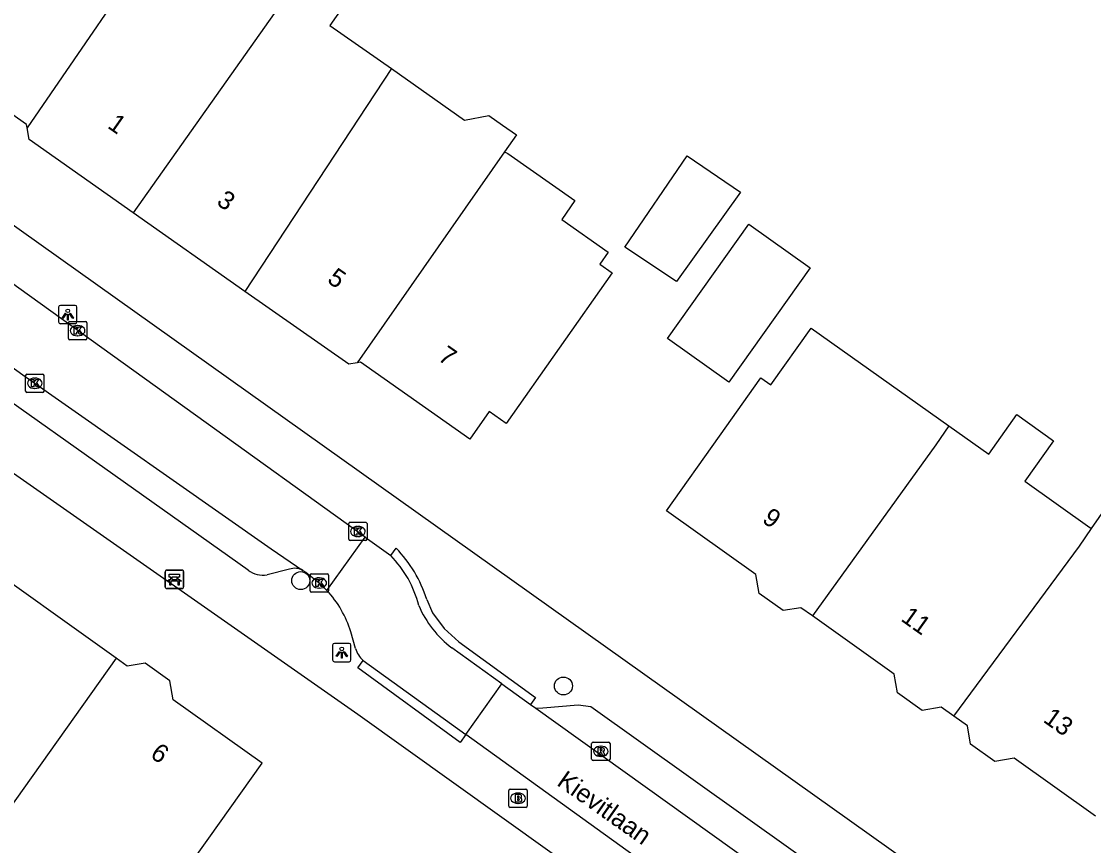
# Model space of a CAD drawing. Extents: x 161772 to 163123, y 383092 to 383917.
# Drawn here: x 162639.5 to 162697.9, y 383789.5 to 383834.4 of the extents above; entities that cross this region are included whole.
import ezdxf

# ---------------------------------------------------------------- set-up
doc = ezdxf.new("R2010")
doc.units = 0
for name, color, linetype in [('IMGEO_Bank', 7, 'Continuous'), ('IMGEO_Boom', 7, 'Continuous'), ('IMGEO_Brandkraan', 7, 'Continuous'), ('IMGEO_Kolk', 7, 'Continuous'), ('IMGEO_Lichtpunt', 7, 'Continuous'), ('IMGEO_Openbare_ruimte_label', 7, 'Continuous'), ('IMGEO_Pand', 7, 'Continuous'), ('IMGEO_Pand_nummerreeks', 7, 'Continuous'), ('IMGEO_Rijbaan_lokaal_open', 7, 'Continuous'), ('IMGEO_Rioolput', 7, 'Continuous'), ('IMGEO_Voetpad_open', 7, 'Continuous')]:
    doc.layers.add(name, color=color, linetype=linetype)

msp = doc.modelspace()

# ---------------------------------------------------------------- linework, layer by layer
at = {"layer": 'IMGEO_Bank'}
for p, q in [((162647.341, 383803.585), (162647.341, 383804.426)), ((162647.341, 383804.426), (162647.341, 383803.585)), ((162647.416, 383804.51), (162648.257, 383804.51)), ((162648.257, 383804.51), (162647.416, 383804.51)), ((162648.341, 383804.435), (162648.341, 383803.594)), ((162648.341, 383803.594), (162648.341, 383804.435)), ((162648.038, 383803.908), (162647.645, 383803.908)), ((162647.65, 383804.016), (162647.65, 383804.122)), ((162647.694, 383804.122), (162647.694, 383804.016)), ((162647.982, 383804.128), (162647.7, 383804.128)), ((162647.7, 383804.01), (162647.982, 383804.01)), ((162647.988, 383804.016), (162647.988, 383804.122)), ((162648.032, 383804.122), (162648.032, 383804.016)), ((162648.266, 383803.51), (162647.425, 383803.51)), ((162647.425, 383803.51), (162648.266, 383803.51))]:
    msp.add_line(p, q, dxfattribs=at)
for points in [[(162647.644, 383804.128), (162647.558, 383804.128), (162647.558, 383804.289), (162648.121, 383804.289), (162648.121, 383804.128), (162648.038, 383804.128)], [(162647.588, 383803.908), (162647.446, 383803.908), (162647.558, 383804.01), (162647.644, 383804.01)], [(162647.638, 383803.901), (162647.638, 383803.694), (162647.595, 383803.694), (162647.595, 383803.901)], [(162648.038, 383804.01), (162648.121, 383804.01), (162648.233, 383803.908), (162648.094, 383803.908)], [(162648.088, 383803.901), (162648.088, 383803.694), (162648.044, 383803.694), (162648.044, 383803.901)]]:
    msp.add_lwpolyline(points, dxfattribs=at)
for centre, radius, start, end in [((162647.419, 383804.432), 0.0779, 92.4484, 184.28452), ((162647.419, 383804.432), 0.0779, 92.4484, 184.28452), ((162648.263, 383804.432), 0.0779, 2.4484, 94.28452), ((162648.263, 383804.432), 0.0779, 2.4484, 94.28452), ((162647.588, 383803.901), 0.00671, 2.89567, 87.10433), ((162647.645, 383803.901), 0.00671, 92.89567, 177.10433), ((162647.643, 383804.121), 0.00671, 2.89567, 87.10433), ((162647.643, 383804.017), 0.00671, 272.89567, 357.10433), ((162647.7, 383804.121), 0.00671, 92.89567, 177.10433), ((162647.7, 383804.017), 0.00671, 182.89567, 267.10433), ((162647.982, 383804.121), 0.00671, 2.89567, 87.10433), ((162647.982, 383804.017), 0.00671, 272.89567, 357.10433), ((162648.039, 383804.121), 0.00671, 92.89567, 177.10433), ((162648.039, 383804.017), 0.00671, 182.89567, 267.10433), ((162648.037, 383803.901), 0.00671, 2.89567, 87.10433), ((162648.094, 383803.901), 0.00671, 92.89567, 177.10433), ((162647.419, 383803.588), 0.0779, 182.4484, 274.28452), ((162647.419, 383803.588), 0.0779, 182.4484, 274.28452), ((162648.263, 383803.588), 0.0779, 272.4484, 4.28452), ((162648.263, 383803.588), 0.0779, 272.4484, 4.28452)]:
    msp.add_arc(centre, radius, start, end, dxfattribs=at)
at = {"layer": 'IMGEO_Boom'}
for centre in [(162654.723, 383803.94), (162669.036, 383798.201)]:
    msp.add_circle(centre, 0.489, dxfattribs=at)
at = {"layer": 'IMGEO_Brandkraan'}
for p, q in [((162666.06, 383791.662), (162666.06, 383792.514)), ((162666.135, 383792.588), (162666.987, 383792.588)), ((162667.061, 383792.514), (162667.061, 383791.662)), ((162666.548, 383792.368), (162666.573, 383792.368)), ((162666.987, 383791.588), (162666.135, 383791.588)), ((162666.571, 383791.808), (162666.546, 383791.808))]:
    msp.add_line(p, q, dxfattribs=at)
for points in [[(162666.06, 383791.662), (162666.06, 383792.514)], [(162666.135, 383792.588), (162666.987, 383792.588)], [(162667.061, 383792.514), (162667.061, 383791.662)], [(162666.408, 383792.288), (162666.408, 383791.888), (162666.621, 383791.888)], [(162666.639, 383792.288), (162666.408, 383792.288)], [(162666.587, 383792.207), (162666.533, 383792.207), (162666.533, 383792.131)], [(162666.533, 383792.131), (162666.586, 383792.131)], [(162666.595, 383792.055), (162666.533, 383792.055), (162666.533, 383791.974)], [(162666.533, 383791.974), (162666.595, 383791.974)], [(162666.987, 383791.588), (162666.135, 383791.588)]]:
    msp.add_lwpolyline(points, dxfattribs=at)
for centre, radius, start, end in [((162666.137, 383792.512), 0.0765, 91.55205, 178.44795), ((162666.137, 383792.512), 0.0765, 91.55205, 178.44795), ((162666.985, 383792.512), 0.0765, 1.55205, 88.44795), ((162666.985, 383792.512), 0.0765, 1.55205, 88.44795), ((162666.588, 383792.169), 0.0379, 267.82845, 90.93552), ((162666.596, 383792.014), 0.0404, 269.87594, 90.50774), ((162666.643, 383792.143), 0.145, 59.4692, 91.53667), ((162666.668, 383792.19), 0.0922, 285.51372, 58.15012), ((162666.673, 383791.998), 0.105, 301.31148, 78.98903), ((162666.137, 383791.664), 0.0765, 181.55205, 268.44795), ((162666.137, 383791.664), 0.0765, 181.55205, 268.44795), ((162666.627, 383792.139), 0.251, 268.66757, 293.53466), ((162666.985, 383791.664), 0.0765, 271.55205, 358.44795), ((162666.985, 383791.664), 0.0765, 271.55205, 358.44795)]:
    msp.add_arc(centre, radius, start, end, dxfattribs=at)
for centre, major_axis, ratio, start_param, end_param in [((162666.547, 383792.088), (-0.387, 0.002), 0.722429, 4.712389, 7.853982), ((162666.572, 383792.088), (-0.39, 0.002), 0.717154, 1.570796, 4.712389)]:
    msp.add_ellipse(centre, major_axis=major_axis, ratio=ratio, start_param=start_param, end_param=end_param, dxfattribs=at)
at = {"layer": 'IMGEO_Kolk'}
for p, q in [((162642.062, 383817.13), (162642.062, 383817.982)), ((162642.137, 383818.056), (162642.989, 383818.056)), ((162642.55, 383817.836), (162642.575, 383817.836)), ((162643.063, 383817.982), (162643.063, 383817.13)), ((162642.989, 383817.056), (162642.137, 383817.056)), ((162642.573, 383817.276), (162642.548, 383817.276)), ((162639.73, 383814.265), (162639.73, 383815.117)), ((162639.805, 383815.191), (162640.657, 383815.191)), ((162640.218, 383814.971), (162640.243, 383814.971)), ((162640.731, 383815.117), (162640.731, 383814.265)), ((162640.657, 383814.191), (162639.805, 383814.191)), ((162640.241, 383814.411), (162640.216, 383814.411)), ((162657.409, 383807.117), (162658.261, 383807.117)), ((162657.334, 383806.191), (162657.334, 383807.043)), ((162657.822, 383806.897), (162657.847, 383806.897)), ((162658.335, 383807.043), (162658.335, 383806.191)), ((162658.261, 383806.117), (162657.409, 383806.117)), ((162657.845, 383806.337), (162657.82, 383806.337)), ((162655.229, 383803.387), (162655.229, 383804.239)), ((162655.304, 383804.313), (162656.156, 383804.313)), ((162656.23, 383804.239), (162656.23, 383803.387)), ((162655.717, 383804.093), (162655.742, 383804.093)), ((162656.156, 383803.313), (162655.304, 383803.313)), ((162655.74, 383803.533), (162655.715, 383803.533))]:
    msp.add_line(p, q, dxfattribs=at)
for points in [[(162642.062, 383817.13), (162642.062, 383817.982)], [(162642.137, 383818.056), (162642.989, 383818.056)], [(162642.383, 383817.756), (162642.506, 383817.756), (162642.506, 383817.605), (162642.636, 383817.756), (162642.8, 383817.756), (162642.654, 383817.605), (162642.807, 383817.356), (162642.655, 383817.356), (162642.57, 383817.52), (162642.506, 383817.453), (162642.506, 383817.356), (162642.383, 383817.356), (162642.383, 383817.756)], [(162643.063, 383817.982), (162643.063, 383817.13)], [(162642.989, 383817.056), (162642.137, 383817.056)], [(162639.73, 383814.265), (162639.73, 383815.117)], [(162639.805, 383815.191), (162640.657, 383815.191)], [(162640.051, 383814.891), (162640.174, 383814.891), (162640.174, 383814.74), (162640.304, 383814.891), (162640.468, 383814.891), (162640.322, 383814.74), (162640.475, 383814.491), (162640.323, 383814.491), (162640.238, 383814.655), (162640.174, 383814.588), (162640.174, 383814.491), (162640.051, 383814.491), (162640.051, 383814.891)], [(162640.731, 383815.117), (162640.731, 383814.265)], [(162640.657, 383814.191), (162639.805, 383814.191)], [(162657.409, 383807.117), (162658.261, 383807.117)], [(162657.334, 383806.191), (162657.334, 383807.043)], [(162657.655, 383806.817), (162657.778, 383806.817), (162657.778, 383806.666), (162657.908, 383806.817), (162658.072, 383806.817), (162657.926, 383806.666), (162658.079, 383806.417), (162657.927, 383806.417), (162657.842, 383806.581), (162657.778, 383806.514), (162657.778, 383806.417), (162657.655, 383806.417), (162657.655, 383806.817)], [(162658.335, 383807.043), (162658.335, 383806.191)], [(162658.261, 383806.117), (162657.409, 383806.117)], [(162655.229, 383803.387), (162655.229, 383804.239)], [(162655.304, 383804.313), (162656.156, 383804.313)], [(162656.23, 383804.239), (162656.23, 383803.387)], [(162655.55, 383804.013), (162655.673, 383804.013), (162655.673, 383803.862), (162655.803, 383804.013), (162655.967, 383804.013), (162655.821, 383803.862), (162655.974, 383803.613), (162655.822, 383803.613), (162655.737, 383803.777), (162655.673, 383803.71), (162655.673, 383803.613), (162655.55, 383803.613), (162655.55, 383804.013)], [(162656.156, 383803.313), (162655.304, 383803.313)]]:
    msp.add_lwpolyline(points, dxfattribs=at)
for centre, start, end in [((162642.139, 383817.98), 91.55205, 178.44795), ((162642.139, 383817.98), 91.55205, 178.44795), ((162642.987, 383817.98), 1.55205, 88.44795), ((162642.987, 383817.98), 1.55205, 88.44795), ((162642.139, 383817.132), 181.55205, 268.44795), ((162642.139, 383817.132), 181.55205, 268.44795), ((162642.987, 383817.132), 271.55205, 358.44795), ((162642.987, 383817.132), 271.55205, 358.44795), ((162639.807, 383815.115), 91.55205, 178.44795), ((162639.807, 383815.115), 91.55205, 178.44795), ((162640.655, 383815.115), 1.55205, 88.44795), ((162640.655, 383815.115), 1.55205, 88.44795), ((162639.807, 383814.267), 181.55205, 268.44795), ((162639.807, 383814.267), 181.55205, 268.44795), ((162640.655, 383814.267), 271.55205, 358.44795), ((162640.655, 383814.267), 271.55205, 358.44795), ((162657.411, 383807.041), 91.55205, 178.44795), ((162657.411, 383807.041), 91.55205, 178.44795), ((162658.259, 383807.041), 1.55205, 88.44795), ((162658.259, 383807.041), 1.55205, 88.44795), ((162657.411, 383806.193), 181.55205, 268.44795), ((162657.411, 383806.193), 181.55205, 268.44795), ((162658.259, 383806.193), 271.55205, 358.44795), ((162658.259, 383806.193), 271.55205, 358.44795), ((162655.306, 383804.237), 91.55205, 178.44795), ((162655.306, 383804.237), 91.55205, 178.44795), ((162656.154, 383804.237), 1.55205, 88.44795), ((162656.154, 383804.237), 1.55205, 88.44795), ((162655.306, 383803.389), 181.55205, 268.44795), ((162655.306, 383803.389), 181.55205, 268.44795), ((162656.154, 383803.389), 271.55205, 358.44795), ((162656.154, 383803.389), 271.55205, 358.44795)]:
    msp.add_arc(centre, 0.0765, start, end, dxfattribs=at)
for centre, major_axis, ratio, start_param, end_param in [((162642.549, 383817.556), (-0.387, 0.002), 0.722429, 4.712389, 7.853982), ((162642.574, 383817.556), (-0.39, 0.002), 0.717154, 1.570796, 4.712389), ((162640.217, 383814.691), (-0.387, 0.002), 0.722429, 4.712389, 7.853982), ((162640.242, 383814.691), (-0.39, 0.002), 0.717154, 1.570796, 4.712389), ((162657.821, 383806.617), (-0.387, 0.002), 0.722429, 4.712389, 7.853982), ((162657.846, 383806.617), (-0.39, 0.002), 0.717154, 1.570796, 4.712389), ((162655.716, 383803.813), (-0.387, 0.002), 0.722429, 4.712389, 7.853982), ((162655.741, 383803.813), (-0.39, 0.002), 0.717154, 1.570796, 4.712389)]:
    msp.add_ellipse(centre, major_axis=major_axis, ratio=ratio, start_param=start_param, end_param=end_param, dxfattribs=at)
at = {"layer": 'IMGEO_Lichtpunt'}
for p, q in [((162641.529, 383818.838), (162641.529, 383818.031)), ((162641.529, 383818.838), (162641.529, 383818.031)), ((162642.431, 383818.933), (162641.623, 383818.933)), ((162642.431, 383818.933), (162641.623, 383818.933)), ((162642.525, 383818.031), (162642.525, 383818.838)), ((162642.525, 383818.031), (162642.525, 383818.838)), ((162641.623, 383817.937), (162642.431, 383817.937)), ((162641.623, 383817.937), (162642.431, 383817.937)), ((162656.46, 383800.424), (162656.46, 383799.617)), ((162656.46, 383800.424), (162656.46, 383799.617)), ((162657.362, 383800.519), (162656.554, 383800.519)), ((162657.362, 383800.519), (162656.554, 383800.519)), ((162657.456, 383799.617), (162657.456, 383800.424)), ((162657.456, 383799.617), (162657.456, 383800.424)), ((162656.554, 383799.523), (162657.362, 383799.523)), ((162656.554, 383799.523), (162657.362, 383799.523))]:
    msp.add_line(p, q, dxfattribs=at)
for points in [[(162641.903, 383818.502), (162641.942, 383818.474), (162641.754, 383818.212), (162641.716, 383818.239), (162641.903, 383818.502)], [(162642.005, 383818.454), (162642.052, 383818.454), (162642.052, 383818.132), (162642.005, 383818.132), (162642.005, 383818.454)], [(162642.115, 383818.474), (162642.153, 383818.501), (162642.34, 383818.239), (162642.301, 383818.211), (162642.115, 383818.474)], [(162656.834, 383800.088), (162656.873, 383800.06), (162656.685, 383799.798), (162656.647, 383799.825), (162656.834, 383800.088)], [(162656.936, 383800.04), (162656.983, 383800.04), (162656.983, 383799.718), (162656.936, 383799.718), (162656.936, 383800.04)], [(162657.046, 383800.06), (162657.084, 383800.087), (162657.271, 383799.825), (162657.232, 383799.797), (162657.046, 383800.06)]]:
    msp.add_lwpolyline(points, dxfattribs=at)
for centre in [(162642.028, 383818.636), (162656.959, 383800.222)]:
    msp.add_circle(centre, 0.0994, dxfattribs=at)
for centre, start, end in [((162641.623, 383818.838), 90, 180), ((162641.623, 383818.838), 90, 180), ((162642.431, 383818.838), 0, 90), ((162642.431, 383818.838), 0, 90), ((162641.623, 383818.031), 180, 270), ((162641.623, 383818.031), 180, 270), ((162642.431, 383818.031), 270, 0), ((162642.431, 383818.031), 270, 360), ((162656.554, 383800.424), 90, 180), ((162656.554, 383800.424), 90, 180), ((162657.362, 383800.424), 0, 90), ((162657.362, 383800.424), 0, 90), ((162656.554, 383799.617), 180, 270), ((162656.554, 383799.617), 180, 270), ((162657.362, 383799.617), 270, 0), ((162657.362, 383799.617), 270, 360)]:
    msp.add_arc(centre, 0.0946, start, end, dxfattribs=at)
at = {"layer": 'IMGEO_Pand'}
for points in [[(162639.806, 383828.602), (162639.774, 383828.787), (162633.844, 383832.956), (162634.964, 383834.549), (162634.068, 383835.179), (162636.988, 383839.332), (162638.788, 383841.893), (162639.309, 383841.526), (162639.712, 383842.1), (162639.518, 383842.236), (162641.304, 383844.777), (162644.492, 383842.535), (162644.352, 383842.336), (162647.651, 383840.016)], [(162647.651, 383840.016), (162639.806, 383828.602)], [(162653.809, 383835.598), (162653.891, 383835.714), (162655.923, 383838.597), (162657.566, 383837.441), (162658.256, 383836.955), (162656.308, 383834.186), (162659.66, 383831.829)], [(162653.809, 383835.598), (162645.59, 383823.981)], [(162659.66, 383831.829), (162651.684, 383819.697)], [(162659.66, 383831.829), (162663.648, 383829.025), (162664.972, 383829.282), (162665.723, 383828.755), (162666.475, 383828.227), (162665.818, 383827.294)], [(162645.59, 383823.981), (162639.917, 383827.97), (162639.806, 383828.602)], [(162665.818, 383827.294), (162657.794, 383815.802)], [(162665.818, 383827.294), (162666.009, 383827.211), (162669.666, 383824.64), (162668.94, 383823.607), (162671.471, 383821.828), (162671.011, 383821.173), (162671.685, 383820.7), (162668.798, 383816.593), (162665.922, 383812.502), (162664.992, 383813.155), (162663.932, 383811.647), (162657.976, 383815.834), (162657.794, 383815.802)], [(162678.68, 383825.098), (162675.197, 383820.226), (162672.389, 383822.097), (162675.773, 383827.075), (162678.68, 383825.098)], [(162651.684, 383819.697), (162645.59, 383823.981)], [(162682.475, 383820.972), (162678.055, 383814.751), (162674.711, 383817.127), (162679.131, 383823.348), (162682.475, 383820.972)], [(162657.794, 383815.802), (162657.337, 383815.723), (162651.684, 383819.697)], [(162682.605, 383802.014), (162681.969, 383802.466), (162681.013, 383802.304), (162679.699, 383803.237), (162679.524, 383804.273), (162674.65, 383807.733), (162677.546, 383811.81), (162679.798, 383814.982), (162680.338, 383814.599), (162682.539, 383817.697), (162690.043, 383812.368)], [(162690.043, 383812.368), (162692.21, 383810.829), (162693.741, 383812.984), (162695.747, 383811.56), (162694.177, 383809.35), (162697.716, 383806.837), (162697.809, 383806.771)], [(162690.043, 383812.368), (162689.337, 383811.344), (162682.605, 383802.014)], [(162697.809, 383806.771), (162699.481, 383809.17), (162703.392, 383806.393), (162703.751, 383806.898), (162705.735, 383805.488), (162703.67, 383802.58), (162705.491, 383801.287)], [(162690.316, 383796.551), (162697.148, 383805.823), (162697.809, 383806.771)], [(162644.672, 383799.71), (162636.563, 383805.481)], [(162690.316, 383796.551), (162689.628, 383797.039), (162688.579, 383796.862), (162687.232, 383797.819), (162687.056, 383798.853), (162682.605, 383802.014)], [(162636.371, 383788.086), (162636.382, 383788.078), (162636.472, 383788.014), (162640.412, 383785.209), (162641.352, 383786.531), (162645.317, 383783.764), (162649.72, 383789.919), (162652.619, 383793.992), (162647.769, 383797.444), (162647.593, 383798.49), (162646.248, 383799.447), (162645.272, 383799.283), (162644.672, 383799.71)], [(162644.672, 383799.71), (162637.342, 383789.446), (162637.33, 383789.429)], [(162698.037, 383791.117), (162693.596, 383794.271), (162692.551, 383794.093), (162691.22, 383795.038), (162691.052, 383796.028), (162690.316, 383796.551)]]:
    msp.add_lwpolyline(points, dxfattribs=at)
at = {"layer": 'IMGEO_Rijbaan_lokaal_open'}
for points in [[(162658.236, 383806.306), (162648.981, 383812.956), (162626.476, 383829.105)], [(162629.8, 383822.191), (162639.572, 383815.155), (162653.106, 383805.675), (162654.843, 383804.496)], [(162656.152, 383803.405), (162658.236, 383806.306)], [(162658.236, 383806.306), (162659.625, 383805.308)], [(162654.843, 383804.496), (162654.991, 383804.396), (162655.734, 383803.812), (162656.152, 383803.405)], [(162657.708, 383800.25), (162657.444, 383801.152)], [(162665.683, 383798.319), (162662.955, 383800.273)], [(162658.123, 383799.597), (162663.723, 383795.561)], [(162663.723, 383795.561), (162665.683, 383798.319)], [(162665.683, 383798.319), (162667.246, 383797.2)], [(162667.246, 383797.2), (162667.541, 383796.989)], [(162667.541, 383796.989), (162687.838, 383782.454), (162690.674, 383780.615)], [(162689.565, 383777.165), (162688.434, 383777.751), (162663.723, 383795.561)]]:
    msp.add_lwpolyline(points, dxfattribs=at)
for centre, radius, start, end in [((162655.358, 383801.123), 5.976, 14.15598, 44.44158), ((162651.936, 383799.49), 5.753, 16.78765, 42.87724), ((162666.485, 383804.883), 5.806, 203.31116, 232.55538), ((162659.039, 383800.638), 1.386, 196.23416, 228.64007)]:
    msp.add_arc(centre, radius, start, end, dxfattribs=at)
at = {"layer": 'IMGEO_Rioolput'}
for p, q in [((162670.574, 383794.215), (162670.574, 383795.067)), ((162670.649, 383795.141), (162671.501, 383795.141)), ((162671.062, 383794.921), (162671.087, 383794.921)), ((162671.575, 383795.067), (162671.575, 383794.215)), ((162671.085, 383794.361), (162671.06, 383794.361)), ((162671.501, 383794.141), (162670.649, 383794.141))]:
    msp.add_line(p, q, dxfattribs=at)
for points in [[(162670.574, 383794.215), (162670.574, 383795.067)], [(162670.649, 383795.141), (162671.501, 383795.141)], [(162671.163, 383794.839), (162670.911, 383794.841), (162670.911, 383794.441)], [(162671.575, 383795.067), (162671.575, 383794.215)], [(162670.911, 383794.441), (162671.035, 383794.441), (162671.035, 383794.603), (162671.046, 383794.603)], [(162671.089, 383794.76), (162671.035, 383794.76), (162671.035, 383794.679)], [(162671.035, 383794.679), (162671.087, 383794.679)], [(162671.093, 383794.574), (162671.164, 383794.441), (162671.304, 383794.441), (162671.239, 383794.567)], [(162671.501, 383794.141), (162670.649, 383794.141)]]:
    msp.add_lwpolyline(points, dxfattribs=at)
for centre, radius, start, end in [((162670.651, 383795.065), 0.0765, 91.55205, 178.44795), ((162670.651, 383795.065), 0.0765, 91.55205, 178.44795), ((162671.162, 383794.729), 0.109, 350.36119, 89.41601), ((162671.499, 383795.065), 0.0765, 1.55205, 88.44795), ((162671.499, 383795.065), 0.0765, 1.55205, 88.44795), ((162671.045, 383794.55), 0.0533, 26.02933, 88.69889), ((162671.071, 383794.868), 0.19, 274.7715, 282.96867), ((162671.095, 383794.664), 0.0964, 77.00612, 93.18647), ((162671.109, 383794.721), 0.0378, 276.66336, 79.67722), ((162671.16, 383794.729), 0.112, 277.58423, 350.98172), ((162671.144, 383794.514), 0.108, 29.51342, 73.79051), ((162670.651, 383794.217), 0.0765, 181.55205, 268.44795), ((162670.651, 383794.217), 0.0765, 181.55205, 268.44795), ((162671.499, 383794.217), 0.0765, 271.55205, 358.44795), ((162671.499, 383794.217), 0.0765, 271.55205, 358.44795)]:
    msp.add_arc(centre, radius, start, end, dxfattribs=at)
for centre, major_axis, ratio, start_param, end_param in [((162671.061, 383794.641), (-0.387, 0.002), 0.722429, 4.712389, 7.853982), ((162671.086, 383794.641), (-0.39, 0.002), 0.717154, 1.570796, 4.712389)]:
    msp.add_ellipse(centre, major_axis=major_axis, ratio=ratio, start_param=start_param, end_param=end_param, dxfattribs=at)
at = {"layer": 'IMGEO_Voetpad_open'}
for points in [[(162736.047, 383754.285), (162625.12, 383833.199)], [(162613.678, 383828.007), (162637.23, 383811.064), (162657.832, 383796.659), (162723.086, 383750), (162726.651, 383747.451)], [(162651.86, 383804.508), (162630.541, 383819.61)], [(162659.625, 383805.308), (162659.918, 383805.712)], [(162654.108, 383804.565), (162652.888, 383804.264)], [(162661.585, 383802.919), (162661.907, 383802.183), (162662.541, 383801.325), (162663.337, 383800.613), (162667.515, 383797.573), (162667.246, 383797.2)], [(162663.723, 383795.561), (162663.403, 383795.117), (162657.831, 383799.192), (162658.123, 383799.597)], [(162667.541, 383796.989), (162667.907, 383797.011), (162669.837, 383797.183), (162670.535, 383797.091), (162689.848, 383783.295)]]:
    msp.add_lwpolyline(points, dxfattribs=at)
for centre, radius, start, end in [((162654.796, 383800.761), 7.123, 17.63348, 44.02819), ((162652.649, 383805.543), 1.301, 232.69574, 280.59965), ((162654.396, 383803.686), 0.925, 61.11016, 108.1637)]:
    msp.add_arc(centre, radius, start, end, dxfattribs=at)

# ---------------------------------------------------------------- texts
at = {"layer": 'IMGEO_Openbare_ruimte_label'}
msp.add_text('Kievitlaan', height=1, rotation=324.89531, dxfattribs=at).set_placement((162668.62, 383792.833))
at = {"layer": 'IMGEO_Pand_nummerreeks'}
for s, rotation, p in [('1', 324.90061, (162644.14, 383828.638)), ('3', 324.90061, (162650.078, 383824.465)), ('5', 324.90061, (162656.109, 383820.226)), ('7', 324.90061, (162662.141, 383815.987)), ('9', 324.61526, (162679.809, 383807.161)), ('11', 324.61413, (162687.372, 383801.787)), ('13', 324.61413, (162695.126, 383796.28)), ('6', 324.47662, (162646.465, 383794.356))]:
    msp.add_text(s, height=1, rotation=rotation, dxfattribs=at).set_placement(p)

doc.saveas('drawing.dxf')
